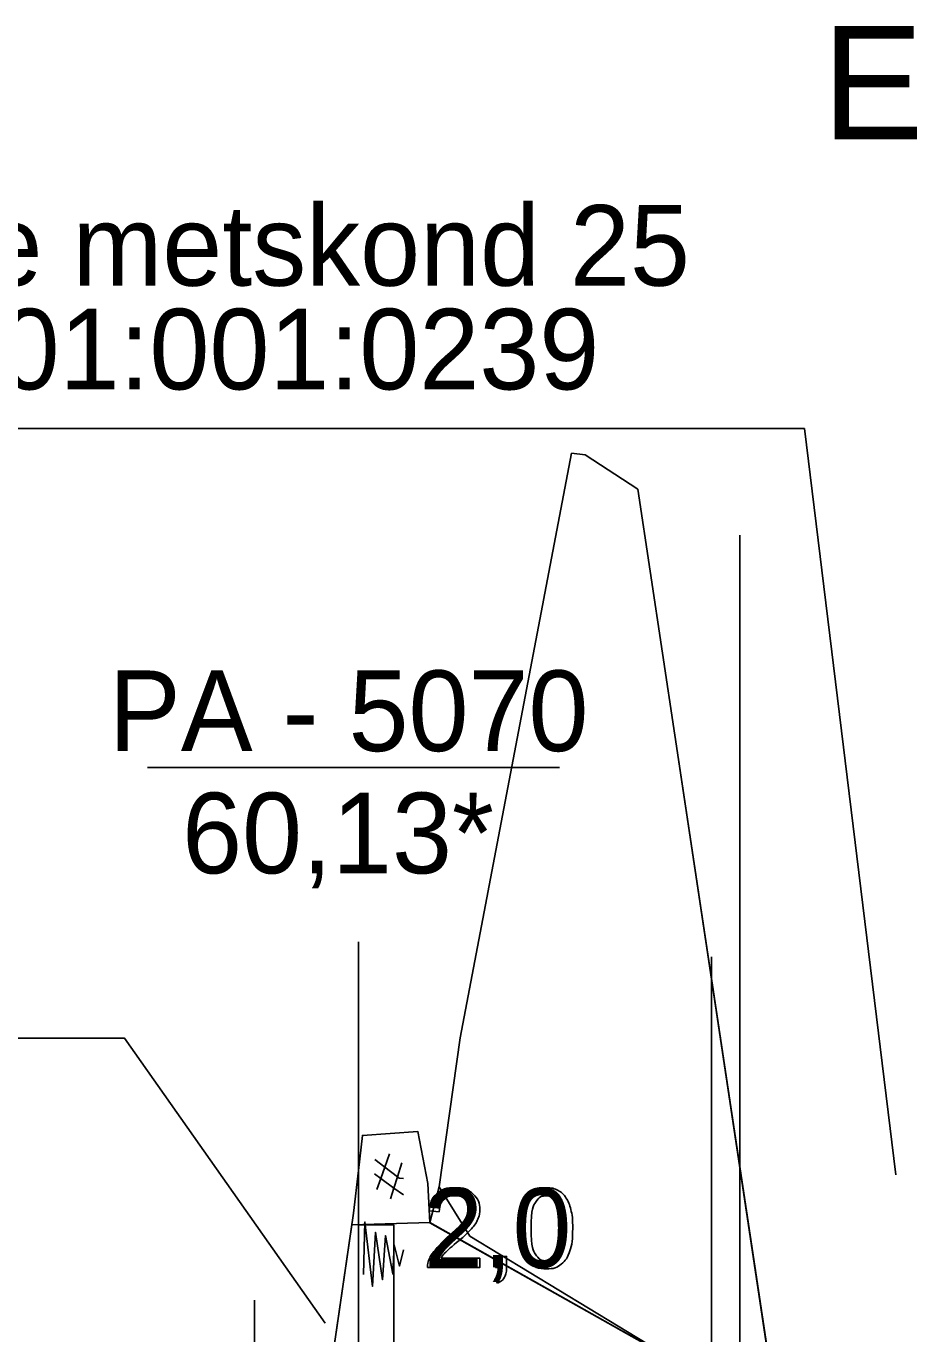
# Model space of a CAD drawing. Extents: x 700746 to 706058, y 6570320 to 6580460.
# Drawn here: x 705433.5 to 705496.5, y 6576551.1 to 6576643.5 of the extents above; entities that cross this region are included whole.
import ezdxf

# ---------------------------------------------------------------- set-up
doc = ezdxf.new("R2010")
doc.units = 0
for name, color, linetype in [('Default', 7, 'Continuous'), ('GEOLPUNKT', 7, 'Continuous'), ('illumineerimisjooned', 7, 'Continuous'), ('kataster', 7, 'Continuous'), ('Kataster tekst', 7, 'Continuous'), ('mõõtpost parem', 7, 'Continuous'), ('PIIR', 7, 'Continuous'), ('Plokid', 7, 'Continuous'), ('Täide', 7, 'Continuous')]:
    doc.layers.add(name, color=color, linetype=linetype)

msp = doc.modelspace()

# ---------------------------------------------------------------- linework, layer by layer
at = {"layer": 'Default'}
for points in [[(705448.43, 6576502.988), (705456.673, 6576559.604), (705457.023, 6576562.615), (705457.313, 6576565.086), (705461.213, 6576565.376), (705461.942, 6576561.698), (705462.068, 6576558.924), (705462.741, 6576561.455), (705464.206, 6576571.98), (705472.091, 6576613.307), (705473.056, 6576613.19), (705476.778, 6576610.77), (705479.391, 6576593.376), (705486.654, 6576545.084)], [(705456.55, 6576558.758), (705462.068, 6576558.924), (705486.654, 6576545.084)]]:
    msp.add_lwpolyline(points, dxfattribs=at)
at = {"layer": 'GEOLPUNKT'}
for points in [[(705442.109, 6576591.091), (705471.238, 6576591.091)], [(705457.023, 6576578.772), (705457.023, 6576562.616)], [(705457.023, 6576562.616), (705457.023, 6576108.772)], [(705462.744, 6576559.691), (705462.035, 6576559.764)], [(705465.608, 6576556.422), (705465.608, 6576555.76), (705461.907, 6576555.76)], [(705462.863, 6576556.422), (705465.608, 6576556.422)], [(705466.717, 6576555.76), (705466.717, 6576556.541), (705467.498, 6576556.541), (705467.498, 6576555.76)], [(705467.106, 6576555.76), (705466.717, 6576555.76)], [(705466.862, 6576554.651), (705466.67, 6576554.945)]]:
    msp.add_lwpolyline(points, dxfattribs=at)
msp.add_lwpolyline([(705459.523, 6576558.772), (705457.023, 6576558.772), (705457.023, 6576538.772), (705459.523, 6576538.772)], close=True, dxfattribs=at)
for points in [[(705461.907, 6576555.76), (705461.899, 6576556.009), (705461.987, 6576556.238), (705462.129, 6576556.617), (705462.44, 6576556.983), (705462.752, 6576557.35), (705463.339, 6576557.83), (705464.251, 6576558.58), (705464.571, 6576559.017), (705464.89, 6576559.454), (705464.89, 6576559.844), (705464.89, 6576560.253), (705464.599, 6576560.533), (705464.307, 6576560.814), (705463.838, 6576560.814), (705463.342, 6576560.814), (705463.045, 6576560.516), (705462.747, 6576560.218), (705462.744, 6576559.691)], [(705462.035, 6576559.764), (705462.108, 6576560.554), (705462.581, 6576560.968), (705463.055, 6576561.382), (705463.853, 6576561.382), (705464.659, 6576561.382), (705465.129, 6576560.935), (705465.599, 6576560.488), (705465.599, 6576559.828), (705465.599, 6576559.492), (705465.462, 6576559.167), (705465.324, 6576558.843), (705465.006, 6576558.484), (705464.687, 6576558.125), (705463.947, 6576557.499), (705463.329, 6576556.979), (705463.153, 6576556.794), (705462.977, 6576556.609), (705462.863, 6576556.422)], [(705468.519, 6576558.522), (705468.519, 6576559.515), (705468.723, 6576560.121), (705468.927, 6576560.727), (705469.33, 6576561.054), (705469.732, 6576561.382), (705470.343, 6576561.382), (705470.794, 6576561.382), (705471.134, 6576561.2), (705471.475, 6576561.019), (705471.696, 6576560.677), (705471.916, 6576560.336), (705472.042, 6576559.845), (705472.168, 6576559.354), (705472.168, 6576558.522), (705472.168, 6576557.537), (705471.966, 6576556.931), (705471.763, 6576556.325), (705471.361, 6576555.996), (705470.958, 6576555.666), (705470.343, 6576555.666), (705469.534, 6576555.666), (705469.072, 6576556.245), (705468.519, 6576556.945), (705468.519, 6576558.522)], [(705469.227, 6576558.522), (705469.227, 6576557.141), (705469.549, 6576556.685), (705469.871, 6576556.23), (705470.343, 6576556.23), (705470.816, 6576556.23), (705471.137, 6576556.687), (705471.459, 6576557.144), (705471.459, 6576558.522), (705471.459, 6576559.905), (705471.138, 6576560.359), (705470.817, 6576560.814), (705470.336, 6576560.814), (705469.863, 6576560.814), (705469.58, 6576560.413), (705469.227, 6576559.901), (705469.227, 6576558.522)], [(705466.67, 6576554.945), (705466.888, 6576555.041), (705466.991, 6576555.226), (705467.094, 6576555.412), (705467.106, 6576555.76)], [(705467.498, 6576555.76), (705467.498, 6576555.328), (705467.346, 6576555.062), (705467.194, 6576554.796), (705466.862, 6576554.651)]]:
    msp.add_open_spline(points, degree=3, dxfattribs=at)
at = {"layer": 'illumineerimisjooned'}
msp.add_line((705481.974, 6576547.719), (705481.974, 6576577.719), dxfattribs=at)
at = {"layer": 'kataster'}
for p, q in [((705483.974, 6576577.518), (705483.974, 6576607.518)), ((705449.682, 6576511.584), (705449.682, 6576553.445))]:
    msp.add_line(p, q, dxfattribs=at)
for points in [[(705410.477, 6576615.05), (705488.552, 6576615.05), (705495.017, 6576562.313)], [(705362.419, 6576571.954), (705440.495, 6576571.954), (705454.684, 6576551.816)]]:
    msp.add_lwpolyline(points, dxfattribs=at)
at = {"layer": 'PIIR'}
msp.add_line((705483.974, 6576279.372), (705483.974, 6576577.518), dxfattribs=at)
at = {"layer": 'Plokid'}
msp.add_lwpolyline([(705421.6, 6576465.711), (705421.6, 6576465.711), (705422.852, 6576464.082), (705424.095, 6576456.94), (705426.211, 6576457.14), (705433.215, 6576457.876), (705435.493, 6576459.405), (705441.533, 6576462.025), (705442.487, 6576462.268), (705448.43, 6576502.988), (705456.55, 6576558.758), (705462.068, 6576558.924), (705479.574, 6576549.07)], dxfattribs=at)
at = {"layer": 'Täide'}
for p, q in [((705472.091, 6576613.307), (705464.206, 6576571.98)), ((705473.056, 6576613.19), (705472.091, 6576613.307)), ((705472.091, 6576613.307), (705472.091, 6576613.307)), ((705476.778, 6576610.77), (705473.056, 6576613.19)), ((705479.391, 6576593.376), (705476.778, 6576610.77)), ((705486.654, 6576545.084), (705479.391, 6576593.376)), ((705462.068, 6576558.924), (705456.55, 6576558.758)), ((705486.654, 6576545.084), (705462.073, 6576558.921))]:
    msp.add_line(p, q, dxfattribs=at)
for points in [[(705464.206, 6576571.98), (705462.741, 6576561.455), (705464.904, 6576557.956)], [(705458.158, 6576562.369), (705458.602, 6576562.05), (705458.89, 6576562.851), (705459.217, 6576563.787)], [(705458.187, 6576563.38), (705458.89, 6576562.851), (705459.781, 6576562.162), (705460.091, 6576563.156)], [(705460.209, 6576562.049), (705459.904, 6576562.074), (705459.781, 6576562.162), (705459.532, 6576561.37), (705458.602, 6576562.05), (705458.327, 6576561.259)], [(705459.297, 6576560.616), (705459.532, 6576561.37), (705460.214, 6576560.883)], [(705457.381, 6576555.252), (705457.488, 6576558.97), (705458.025, 6576554.421), (705458.239, 6576558.239), (705458.725, 6576554.884), (705458.93, 6576558.004), (705459.448, 6576555.303), (705459.541, 6576557.358), (705459.932, 6576555.853), (705460.201, 6576557.009)], [(705456.55, 6576558.758), (705448.43, 6576502.988), (705448.43, 6576502.987)], [(705462.073, 6576558.921), (705462.068, 6576558.922), (705462.068, 6576558.924)], [(705464.904, 6576557.956), (705479.574, 6576549.07), (705486.654, 6576545.084)]]:
    msp.add_lwpolyline(points, dxfattribs=at)

# ---------------------------------------------------------------- texts
at = {"layer": 'GEOLPUNKT'}
for s, height, p in [('PA - 5070', 5.7, (705439.386, 6576592.257)), ('60,13*', 5.7, (705444.564, 6576583.617)), ('60,13*', 5.7, (705444.564, 6576583.617)), ('2,0', 5.6, (705461.672, 6576555.76))]:
    msp.add_text(s, height=height, dxfattribs=at).set_placement(p)
at = {"layer": 'Kataster tekst'}
for s, p in [('Ahtme metskond 25', (705412.668, 6576625.156)), ('22901:001:0239', (705418.945, 6576617.825))]:
    msp.add_text(s, height=5.7, dxfattribs=at).set_placement(p)
at = {"layer": 'mõõtpost parem'}
msp.add_text('E', height=8, dxfattribs=at).set_placement((705489.817, 6576635.504))

doc.saveas('drawing.dxf')
